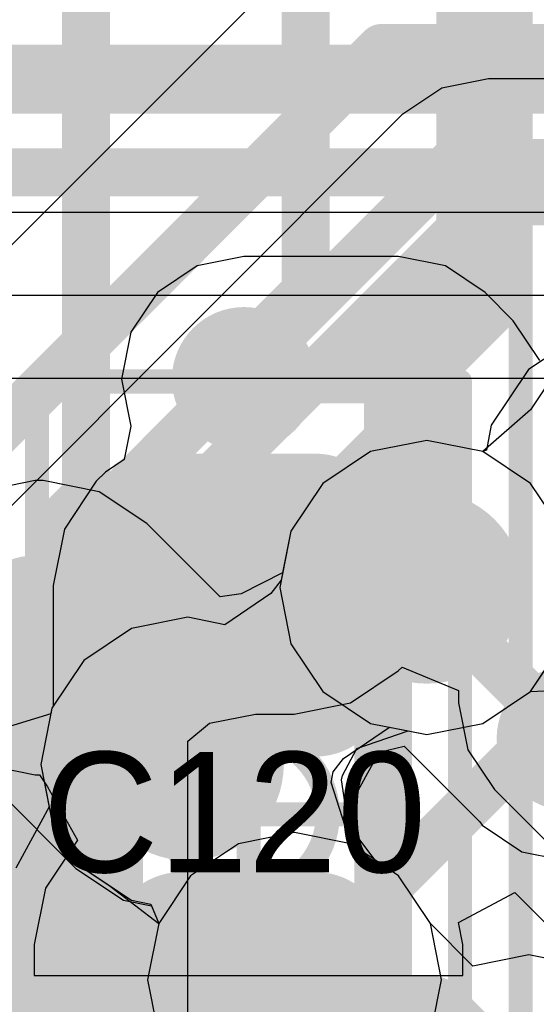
# Model space of a CAD drawing. Header units: millimetres. Extents: x -2 to 68, y -2 to 27.4.
# Tile 430 of 594: x 47.2 to 48.3, y 3.6 to 5.7. Entities that reach past the tile are written whole.
import ezdxf

# ---------------------------------------------------------------- set-up
doc = ezdxf.new("R2010")
doc.units = ezdxf.units.MM
for name, color, linetype in [('BottomLayer', 5, 'Continuous'), ('DrillGuide', 244, 'Continuous'), ('Mechanical13', 56, 'Continuous'), ('Mechanical15', 56, 'Continuous'), ('Mechanical2', 216, 'Continuous'), ('Mechanical6', 56, 'Continuous'), ('MidLayer1', 16, 'Continuous'), ('MidLayer2', 76, 'Continuous'), ('MidLayer3', 90, 'Continuous'), ('MidLayer4', 156, 'Continuous'), ('MidLayer5', 130, 'Continuous'), ('MidLayer6', 216, 'Continuous'), ('MidLayer7', 6, 'Continuous'), ('MidLayer8', 54, 'Continuous'), ('MultiLayer', 9, 'Continuous'), ('TopLayer', 1, 'Continuous'), ('TopPaste', 8, 'Continuous'), ('TopSolder', 216, 'Continuous'), ('ViaHoleLayer', 16, 'Continuous')]:
    doc.layers.add(name, color=color, linetype=linetype)

# ---------------------------------------------------------------- blocks, each defined once
blk = doc.blocks.new('CAP_0402_39')
at = {"layer": 'Mechanical13', "const_width": 0.12}
for points in [[(-0.53, 0.28), (0.53, 0.28)], [(-0.53, 0.28), (-0.53, -0.28)], [(0.53, 0.28), (0.53, -0.28)], [(-0.53, -0.28), (0.53, -0.28)]]:
    blk.add_lwpolyline(points, dxfattribs=at)
at = {"layer": 'Mechanical13', "const_width": 0.06}
for points in [[(-0.56, 0.28, 1), (-0.5, 0.28, 1)], [(-0.56, 0.28, 1), (-0.5, 0.28, 1)], [(0.5, 0.28, 1), (0.56, 0.28, 1)], [(0.5, 0.28, 1), (0.56, 0.28, 1)], [(-0.56, -0.28, 1), (-0.5, -0.28, 1)], [(-0.56, -0.28, 1), (-0.5, -0.28, 1)], [(0.5, -0.28, 1), (0.56, -0.28, 1)], [(0.5, -0.28, 1), (0.56, -0.28, 1)]]:
    blk.add_lwpolyline(points, format="xyb", close=True, dxfattribs=at)
at = {"layer": 'Mechanical15', "const_width": 0.05}
for points in [[(-0.9, 0.44), (0.9, 0.44)], [(-0.9, 0.44), (-0.9, -0.44)], [(0.9, 0.44), (0.9, -0.44)], [(0, 0.22), (0, -0.22)], [(-0.22, 0), (0.22, 0)], [(-0.9, -0.44), (0.9, -0.44)]]:
    blk.add_lwpolyline(points, dxfattribs=at)
at = {"layer": 'Mechanical15'}
for points, const_width in [([(-0.9125, 0.44, 1), (-0.8875, 0.44, 1)], 0.025), ([(-0.9125, 0.44, 1), (-0.8875, 0.44, 1)], 0.025), ([(0.8875, 0.44, 1), (0.9125, 0.44, 1)], 0.025), ([(0.8875, 0.44, 1), (0.9125, 0.44, 1)], 0.025), ([(-0.0125, 0.22, 1), (0.0125, 0.22, 1)], 0.025), ([(0.165, 0, 1), (-0.165, 0, 1)], 0.05), ([(-0.2325, 0, 1), (-0.2075, 0, 1)], 0.025), ([(-0.1775, 0, 1), (-0.1525, 0, 1)], 0.025), ([(0.1525, 0, 1), (0.1775, 0, 1)], 0.025), ([(0.2075, 0, 1), (0.2325, 0, 1)], 0.025), ([(-0.0125, -0.22, 1), (0.0125, -0.22, 1)], 0.025), ([(-0.9125, -0.44, 1), (-0.8875, -0.44, 1)], 0.025), ([(-0.9125, -0.44, 1), (-0.8875, -0.44, 1)], 0.025), ([(0.8875, -0.44, 1), (0.9125, -0.44, 1)], 0.025), ([(0.8875, -0.44, 1), (0.9125, -0.44, 1)], 0.025)]:
    blk.add_lwpolyline(points, format="xyb", close=True, dxfattribs=dict(at, const_width=const_width))
at = {"layer": 'TopLayer', "const_width": 0.1508}
for points in [[(-0.6746, 0.1392, 1), (-0.5238, 0.1392, 1)], [(-0.3462, 0.1392, 1), (-0.1954, 0.1392, 1)], [(0.1954, 0.1392, 1), (0.3462, 0.1392, 1)], [(0.5238, 0.1392, 1), (0.6746, 0.1392, 1)], [(-0.6746, -0.1392, 1), (-0.5238, -0.1392, 1)], [(-0.3462, -0.1392, 1), (-0.1954, -0.1392, 1)], [(0.1954, -0.1392, 1), (0.3462, -0.1392, 1)], [(0.5238, -0.1392, 1), (0.6746, -0.1392, 1)]]:
    blk.add_lwpolyline(points, format="xyb", close=True, dxfattribs=at)
at = {"layer": 'TopLayer'}
for points in [[(-0.2708, 0.29), (-0.5992, 0.29), (-0.2708, -0.29), (-0.5992, -0.29)], [(0.2708, -0.29), (0.5992, -0.29), (0.2708, 0.29), (0.5992, 0.29)], [(-0.12, 0.1392), (-0.75, 0.1392), (-0.12, -0.1392), (-0.75, -0.1392)], [(0.12, -0.1392), (0.75, -0.1392), (0.12, 0.1392), (0.75, 0.1392)]]:
    blk.add_solid(points, dxfattribs=at)
at = {"layer": 'TopPaste', "const_width": 0.1508}
for points in [[(-0.6746, 0.1392, 1), (-0.5238, 0.1392, 1)], [(-0.3462, 0.1392, 1), (-0.1954, 0.1392, 1)], [(0.1954, 0.1392, 1), (0.3462, 0.1392, 1)], [(0.5238, 0.1392, 1), (0.6746, 0.1392, 1)], [(-0.6746, -0.1392, 1), (-0.5238, -0.1392, 1)], [(-0.3462, -0.1392, 1), (-0.1954, -0.1392, 1)], [(0.1954, -0.1392, 1), (0.3462, -0.1392, 1)], [(0.5238, -0.1392, 1), (0.6746, -0.1392, 1)]]:
    blk.add_lwpolyline(points, format="xyb", close=True, dxfattribs=at)
at = {"layer": 'TopPaste'}
for points in [[(-0.2708, 0.29), (-0.5992, 0.29), (-0.2708, -0.29), (-0.5992, -0.29)], [(0.2708, -0.29), (0.5992, -0.29), (0.2708, 0.29), (0.5992, 0.29)], [(-0.12, 0.1392), (-0.75, 0.1392), (-0.12, -0.1392), (-0.75, -0.1392)], [(0.12, -0.1392), (0.75, -0.1392), (0.12, 0.1392), (0.75, 0.1392)]]:
    blk.add_solid(points, dxfattribs=at)
at = {"layer": 'TopSolder', "const_width": 0.1508}
for points in [[(-0.6746, 0.1392, 1), (-0.5238, 0.1392, 1)], [(-0.3462, 0.1392, 1), (-0.1954, 0.1392, 1)], [(0.1954, 0.1392, 1), (0.3462, 0.1392, 1)], [(0.5238, 0.1392, 1), (0.6746, 0.1392, 1)], [(-0.6746, -0.1392, 1), (-0.5238, -0.1392, 1)], [(-0.3462, -0.1392, 1), (-0.1954, -0.1392, 1)], [(0.1954, -0.1392, 1), (0.3462, -0.1392, 1)], [(0.5238, -0.1392, 1), (0.6746, -0.1392, 1)]]:
    blk.add_lwpolyline(points, format="xyb", close=True, dxfattribs=at)
at = {"layer": 'TopSolder'}
for points in [[(-0.2708, 0.29), (-0.5992, 0.29), (-0.2708, -0.29), (-0.5992, -0.29)], [(0.2708, -0.29), (0.5992, -0.29), (0.2708, 0.29), (0.5992, 0.29)], [(-0.12, 0.1392), (-0.75, 0.1392), (-0.12, -0.1392), (-0.75, -0.1392)], [(0.12, -0.1392), (0.75, -0.1392), (0.12, 0.1392), (0.75, 0.1392)]]:
    blk.add_solid(points, dxfattribs=at)
blk = doc.blocks.new('BGA169C50P13X13_700X700X60_B_102')
at = {"layer": 'Mechanical6', "const_width": 0.05}
blk.add_lwpolyline([(3.75, 3.75), (3.75, -3.75)], dxfattribs=at)

msp = doc.modelspace()

# ---------------------------------------------------------------- linework, layer by layer
at = {"layer": 'BottomLayer'}
for p, q in [((47.9106, 4.2384), (48.0098, 4.3047)), ((48.0098, 4.3047), (48.018, 4.3129)), ((48.018, 4.3129), (48.1354, 4.2643)), ((48.1354, 4.2643), (48.1354, 4.2383)), ((47.7935, 4.2151), (47.9106, 4.2384)), ((48.1354, 4.2383), (48.1548, 4.1407)), ((47.6168, 4.1959), (47.7129, 4.2151)), ((47.7129, 4.2151), (47.7935, 4.2151)), ((47.7935, 4.2151), (47.7935, 4.2151)), ((47.5717, 4.1589), (47.6168, 4.1959)), ((47.5717, 2.6508), (47.5717, 4.1589)), ((48.1548, 4.1407), (48.21, 4.058)), ((48.21, 4.058), (48.4201, 3.8479))]:
    msp.add_line(p, q, dxfattribs=at)
for points, const_width in [([(47.36, 4.6693), (47.36, 8.0414)], 0.1), ([(48.1895, 5.7239), (48.6592, 6.1935)], 0.2), ([(47.8175, 5.094), (47.8175, 6.2225)], 0.1), ([(48.1895, 5.1101), (48.1895, 5.7239)], 0.2), ([(48.0389, 4.9595), (48.1895, 5.1101)], 0.2), ([(47.6889, 4.9655), (47.8175, 5.094)], 0.1), ([(48.0389, 4.7664), (48.0389, 4.9595)], 0.2), ([(47.6889, 4.9114), (47.6889, 4.9655)], 0.1), ([(47.7935, 4.521), (48.0389, 4.7664)], 0.2), ([(47.3168, 4.6261), (47.36, 4.6693)], 0.1), ([(47.3168, 2.6508), (47.3168, 4.6261)], 0.1), ([(47.6168, 4.5018), (47.6359, 4.521)], 0.2), ([(47.6359, 4.521), (47.7935, 4.521)], 0.2)]:
    msp.add_lwpolyline(points, dxfattribs=dict(at, const_width=const_width))
for points, const_width in [([(48.1395, 5.7239, 1), (48.2395, 5.7239, 1)], 0.1), ([(48.1395, 5.7239, 1), (48.2395, 5.7239, 1)], 0.1), ([(48.1395, 5.1101, 1), (48.2395, 5.1101, 1)], 0.1), ([(48.1395, 5.1101, 1), (48.2395, 5.1101, 1)], 0.1), ([(47.7925, 5.094, 1), (47.8425, 5.094, 1)], 0.05), ([(47.7925, 5.094, 1), (47.8425, 5.094, 1)], 0.05), ([(47.6139, 4.9114, 1), (47.7639, 4.9114, 1)], 0.15), ([(47.9889, 4.9595, 1), (48.0889, 4.9595, 1)], 0.1), ([(47.9889, 4.9595, 1), (48.0889, 4.9595, 1)], 0.1), ([(47.6639, 4.9655, 1), (47.7139, 4.9655, 1)], 0.05), ([(47.6639, 4.9655, 1), (47.7139, 4.9655, 1)], 0.05), ([(47.6639, 4.9114, 1), (47.7139, 4.9114, 1)], 0.05), ([(47.9889, 4.7664, 1), (48.0889, 4.7664, 1)], 0.1), ([(47.9889, 4.7664, 1), (48.0889, 4.7664, 1)], 0.1), ([(47.335, 4.6693, 1), (47.385, 4.6693, 1)], 0.05), ([(47.335, 4.6693, 1), (47.385, 4.6693, 1)], 0.05), ([(47.2918, 4.6261, 1), (47.3418, 4.6261, 1)], 0.05), ([(47.2918, 4.6261, 1), (47.3418, 4.6261, 1)], 0.05), ([(47.5418, 4.5018, 1), (47.6918, 4.5018, 1)], 0.15), ([(47.5859, 4.521, 1), (47.6859, 4.521, 1)], 0.1), ([(47.5859, 4.521, 1), (47.6859, 4.521, 1)], 0.1), ([(47.7435, 4.521, 1), (47.8435, 4.521, 1)], 0.1), ([(47.7435, 4.521, 1), (47.8435, 4.521, 1)], 0.1), ([(47.5668, 4.5018, 1), (47.6668, 4.5018, 1)], 0.1)]:
    msp.add_lwpolyline(points, format="xyb", close=True, dxfattribs=dict(at, const_width=const_width))
at = {"layer": 'DrillGuide'}
for points, const_width in [([(47.6639, 4.9114, 1), (47.7139, 4.9114, 1)], 0.05), ([(48.0191, 4.4783, 1), (48.1191, 4.4783, 1)], 0.1), ([(47.5918, 4.5018, 1), (47.6418, 4.5018, 1)], 0.05), ([(47.2293, 4.3949, 1), (47.2793, 4.3949, 1)], 0.05), ([(47.5217, 4.1103, 1), (47.6217, 4.1103, 1)], 0.1), ([(47.7442, 3.6626, 1), (47.8442, 3.6626, 1)], 0.1)]:
    msp.add_lwpolyline(points, format="xyb", close=True, dxfattribs=dict(at, const_width=const_width))
at = {"layer": 'MidLayer1'}
for p, q in [((48.3967, 5.0088), (48.281, 4.9314)), ((48.281, 4.9314), (48.2036, 4.8157)), ((48.2036, 4.8157), (48.1933, 4.7638)), ((48.0691, 4.7841), (47.952, 4.7608)), ((48.1861, 4.7608), (48.0691, 4.7841)), ((47.952, 4.7608), (47.8528, 4.6945)), ((48.1933, 4.7638), (48.1861, 4.7608)), ((47.2543, 4.7008), (47.1372, 4.6775)), ((47.2707, 4.7008), (47.2543, 4.7008)), ((47.3877, 4.6775), (47.2707, 4.7008)), ((47.2707, 4.7008), (47.2707, 4.7008)), ((47.8528, 4.6945), (47.7865, 4.5953)), ((47.487, 4.6112), (47.3877, 4.6775)), ((47.6396, 4.4585), (47.487, 4.6112)), ((47.7865, 4.5953), (47.7692, 4.5086)), ((47.7692, 4.5086), (47.6828, 4.4654)), ((47.6828, 4.4654), (47.6396, 4.4585)), ((47.0874, 4.1456), (47.339, 3.894)), ((47.8943, 3.9979), (47.9703, 4.1359)), ((47.9703, 4.1359), (48.0224, 4.1484)), ((48.0224, 4.1484), (48.1797, 3.9912)), ((47.9113, 3.9452), (47.8943, 3.9979)), ((48.1797, 3.9912), (48.1845, 3.9839)), ((48.1845, 3.9839), (48.2672, 3.9287)), ((48.0105, 3.8789), (47.9113, 3.9452)), ((48.2672, 3.9287), (48.3647, 3.9093)), ((47.339, 3.894), (47.4382, 3.8277)), ((48.0768, 3.7796), (48.0105, 3.8789)), ((47.4382, 3.8277), (47.4965, 3.8161)), ((47.4965, 3.8161), (47.5116, 3.7796)), ((47.5116, 3.7796), (47.4884, 3.6626)), ((48.1001, 3.6626), (48.0768, 3.7796)), ((47.4884, 3.6626), (47.5116, 3.5455)), ((48.0768, 3.5455), (48.1001, 3.6626))]:
    msp.add_line(p, q, dxfattribs=at)
for points, const_width in [([(47.9691, 4.4783, 1), (48.1691, 4.4783, 1)], 0.2), ([(47.1793, 4.3949, 1), (47.3293, 4.3949, 1)], 0.15), ([(48.0441, 4.4783, 1), (48.0941, 4.4783, 1)], 0.05), ([(48.0441, 4.4622, 1), (48.0941, 4.4622, 1)], 0.05), ([(48.0441, 4.4622, 1), (48.0941, 4.4622, 1)], 0.05), ([(47.2043, 4.3949, 1), (47.3043, 4.3949, 1)], 0.1), ([(47.2207, 4.3949, 1), (47.3207, 4.3949, 1)], 0.1), ([(47.2207, 4.3949, 1), (47.3207, 4.3949, 1)], 0.1), ([(47.4717, 4.1103, 1), (47.6717, 4.1103, 1)], 0.2), ([(48.2897, 4.1642, 1), (48.4397, 4.1642, 1)], 0.15), ([(47.5053, 4.1103, 1), (47.6053, 4.1103, 1)], 0.1), ([(47.5053, 4.1103, 1), (47.6053, 4.1103, 1)], 0.1), ([(47.5217, 4.1103, 1), (47.6217, 4.1103, 1)], 0.1), ([(47.6942, 3.6626, 1), (47.8942, 3.6626, 1)], 0.2)]:
    msp.add_lwpolyline(points, format="xyb", close=True, dxfattribs=dict(at, const_width=const_width))
for points, const_width in [([(48.0691, 4.4622), (48.0691, 4.4783)], 0.1), ([(48.0691, 4.4622), (48.3647, 4.1666)], 0.1), ([(47.2543, 4.3949), (47.2707, 4.3949)], 0.2), ([(47.2707, 4.3949), (47.5553, 4.1103)], 0.2), ([(47.5553, 4.1103), (47.5717, 4.1103)], 0.2)]:
    msp.add_lwpolyline(points, dxfattribs=dict(at, const_width=const_width))
at = {"layer": 'MidLayer2'}
for p, q in [((41.6399, 5.2584), (49.2721, 5.2584)), ((48.317, 4.8954), (48.285, 4.8475)), ((48.285, 4.8475), (48.1861, 4.7608)), ((48.0691, 4.7841), (47.952, 4.7608)), ((48.1861, 4.7608), (48.0691, 4.7841)), ((47.952, 4.7608), (47.8528, 4.6945)), ((47.8528, 4.6945), (47.7865, 4.5953)), ((47.7865, 4.5953), (47.7663, 4.4938)), ((47.7663, 4.4938), (47.7446, 4.4657)), ((47.7446, 4.4657), (47.6491, 4.4008)), ((47.5717, 4.4162), (47.4546, 4.3929)), ((47.6491, 4.4008), (47.5717, 4.4162)), ((47.4546, 4.3929), (47.3554, 4.3266)), ((47.3554, 4.3266), (47.2891, 4.2274)), ((48.2853, 4.262), (48.3173, 4.3098)), ((48.1861, 4.1957), (48.2853, 4.262)), ((47.2891, 4.2274), (47.2658, 4.1103)), ((47.8961, 4.1229), (47.9916, 4.1878)), ((47.9916, 4.1878), (48.0691, 4.1724)), ((48.0691, 4.1724), (48.1861, 4.1957)), ((47.8744, 4.0947), (47.8961, 4.1229)), ((47.2658, 4.1103), (47.2834, 4.0219)), ((47.8701, 4.0727), (47.8744, 4.0947)), ((47.9113, 3.9452), (47.8701, 4.0727)), ((47.2834, 4.0219), (47.2137, 3.8949)), ((48.0105, 3.8789), (47.9113, 3.9452)), ((48.0768, 3.7796), (48.0105, 3.8789)), ((48.1001, 3.6626), (48.0768, 3.7796)), ((48.0768, 3.5455), (48.1001, 3.6626))]:
    msp.add_line(p, q, dxfattribs=at)
at = {"layer": 'MidLayer2', "const_width": 0.1}
for points in [[(41.6399, 5.5133), (56.4033, 5.5133)], [(47.7716, 3.64), (47.7942, 3.6626)], [(43.0244, 3.64), (47.7716, 3.64)]]:
    msp.add_lwpolyline(points, dxfattribs=at)
at = {"layer": 'MidLayer2'}
for points, const_width in [([(47.9691, 4.4783, 1), (48.1691, 4.4783, 1)], 0.2), ([(47.4717, 4.1103, 1), (47.6717, 4.1103, 1)], 0.2), ([(47.6942, 3.6626, 1), (47.8942, 3.6626, 1)], 0.2), ([(47.7692, 3.6626, 1), (47.8192, 3.6626, 1)], 0.05), ([(47.7466, 3.64, 1), (47.7966, 3.64, 1)], 0.05), ([(47.7466, 3.64, 1), (47.7966, 3.64, 1)], 0.05)]:
    msp.add_lwpolyline(points, format="xyb", close=True, dxfattribs=dict(at, const_width=const_width))
at = {"layer": 'MidLayer3'}
for p, q in [((41.9671, 5.0864), (48.3921, 5.0864)), ((48.317, 4.8954), (48.285, 4.8475)), ((48.285, 4.8475), (48.1861, 4.7608)), ((48.0691, 4.7841), (47.952, 4.7608)), ((48.1861, 4.7608), (48.0691, 4.7841)), ((47.952, 4.7608), (47.8528, 4.6945)), ((47.8528, 4.6945), (47.7865, 4.5953)), ((47.7865, 4.5953), (47.7663, 4.4938)), ((47.7663, 4.4938), (47.7446, 4.4657)), ((47.7446, 4.4657), (47.6491, 4.4008)), ((47.5717, 4.4162), (47.4546, 4.3929)), ((47.6491, 4.4008), (47.5717, 4.4162)), ((47.4546, 4.3929), (47.3554, 4.3266)), ((47.3554, 4.3266), (47.2891, 4.2274)), ((48.2853, 4.262), (48.3173, 4.3098)), ((48.1861, 4.1957), (48.2853, 4.262)), ((47.2891, 4.2274), (47.2867, 4.2153)), ((47.2867, 4.2153), (47.1489, 4.1735)), ((47.8961, 4.1229), (47.9916, 4.1878)), ((47.9916, 4.1878), (48.0691, 4.1724)), ((48.0691, 4.1724), (48.1861, 4.1957)), ((47.8744, 4.0947), (47.8961, 4.1229)), ((47.8701, 4.0727), (47.8744, 4.0947)), ((47.9113, 3.9452), (47.8701, 4.0727)), ((48.0105, 3.8789), (47.9113, 3.9452)), ((48.0768, 3.7796), (48.0105, 3.8789)), ((48.1001, 3.6626), (48.0768, 3.7796)), ((48.0768, 3.5455), (48.1001, 3.6626))]:
    msp.add_line(p, q, dxfattribs=at)
at = {"layer": 'MidLayer3', "const_width": 0.1}
for points in [[(42.091, 5.5567), (56.1107, 5.5567)], [(41.9671, 5.3413), (56.2347, 5.3413)], [(46.4397, 4.5221), (47.9619, 3)]]:
    msp.add_lwpolyline(points, dxfattribs=at)
at = {"layer": 'MidLayer3', "const_width": 0.2}
for points in [[(47.9691, 4.4783, 1), (48.1691, 4.4783, 1)], [(47.4717, 4.1103, 1), (47.6717, 4.1103, 1)], [(47.6942, 3.6626, 1), (47.8942, 3.6626, 1)]]:
    msp.add_lwpolyline(points, format="xyb", close=True, dxfattribs=at)
at = {"layer": 'MidLayer4'}
for p, q in [((47.6889, 5.1662), (47.5914, 5.1468)), ((48.0105, 5.1662), (47.6889, 5.1662)), ((48.108, 5.1468), (48.0105, 5.1662)), ((47.5914, 5.1468), (47.5087, 5.0916)), ((48.1907, 5.0916), (48.108, 5.1468)), ((47.5087, 5.0916), (47.4534, 5.0089)), ((48.2493, 5.033), (48.1907, 5.0916)), ((48.3046, 4.9503), (48.2493, 5.033)), ((47.4534, 5.0089), (47.434, 4.9114)), ((47.434, 4.9114), (47.4534, 4.8138)), ((47.4534, 4.8138), (47.4396, 4.7443)), ((47.4396, 4.7443), (47.4005, 4.7181)), ((47.4005, 4.7181), (47.3814, 4.699)), ((47.3814, 4.699), (47.315, 4.5997)), ((47.315, 4.5997), (47.2918, 4.4827)), ((47.2918, 4.4827), (47.2918, 4.4827)), ((47.2918, 4.4827), (47.2918, 4.2314)), ((48.1861, 4.1957), (48.2853, 4.262)), ((48.2853, 4.262), (48.4061, 4.2672)), ((47.2891, 4.2274), (47.2658, 4.1103)), ((47.2918, 4.2314), (47.2891, 4.2274)), ((47.9238, 4.1433), (48.0305, 4.18)), ((48.0305, 4.18), (48.0691, 4.1724)), ((48.0691, 4.1724), (48.1861, 4.1957)), ((47.8938, 4.0876), (47.9238, 4.1433)), ((47.2658, 4.1103), (47.2891, 3.9933)), ((47.892, 4.0785), (47.8938, 4.0876)), ((47.9054, 3.9858), (47.892, 4.0785)), ((47.2891, 3.9933), (47.3554, 3.894)), ((47.9612, 3.9118), (47.9054, 3.9858)), ((48.0105, 3.8789), (47.9612, 3.9118)), ((47.3554, 3.894), (47.4107, 3.8571)), ((48.0768, 3.7796), (48.0105, 3.8789)), ((47.4107, 3.8571), (47.5116, 3.7796)), ((47.5116, 3.7796), (47.4884, 3.6626)), ((48.1001, 3.6626), (48.0768, 3.7796)), ((47.4884, 3.6626), (47.5116, 3.5455)), ((48.0768, 3.5455), (48.1001, 3.6626))]:
    msp.add_line(p, q, dxfattribs=at)
for points, const_width in [([(47.6139, 4.9114, 1), (47.7639, 4.9114, 1)], 0.15), ([(47.6639, 4.9114, 1), (47.7139, 4.9114, 1)], 0.05), ([(47.9855, 4.9114, 1), (48.0355, 4.9114, 1)], 0.05), ([(47.9855, 4.9114, 1), (48.0355, 4.9114, 1)], 0.05), ([(48.0441, 4.8528, 1), (48.0941, 4.8528, 1)], 0.05), ([(48.0441, 4.8528, 1), (48.0941, 4.8528, 1)], 0.05), ([(47.9691, 4.4783, 1), (48.1691, 4.4783, 1)], 0.2), ([(47.5418, 4.5018, 1), (47.6918, 4.5018, 1)], 0.15), ([(47.5668, 4.5018, 1), (47.6668, 4.5018, 1)], 0.1), ([(47.5476, 4.4827, 1), (47.6476, 4.4827, 1)], 0.1), ([(47.5476, 4.4827, 1), (47.6476, 4.4827, 1)], 0.1), ([(48.0441, 4.4783, 1), (48.0941, 4.4783, 1)], 0.05), ([(47.4717, 4.1103, 1), (47.6717, 4.1103, 1)], 0.2), ([(47.5476, 4.1363, 1), (47.6476, 4.1363, 1)], 0.1), ([(47.5476, 4.1363, 1), (47.6476, 4.1363, 1)], 0.1), ([(47.5217, 4.1103, 1), (47.6217, 4.1103, 1)], 0.1), ([(47.6942, 3.6626, 1), (47.8942, 3.6626, 1)], 0.2)]:
    msp.add_lwpolyline(points, format="xyb", close=True, dxfattribs=dict(at, const_width=const_width))
for points, const_width in [([(47.6889, 4.9114), (48.0105, 4.9114)], 0.1), ([(48.0105, 4.9114), (48.0691, 4.8528)], 0.1), ([(48.0691, 4.4783), (48.0691, 4.8528)], 0.1), ([(47.5976, 4.4827), (47.6168, 4.5018)], 0.2), ([(47.5976, 4.1363), (47.5976, 4.4827)], 0.2), ([(47.5717, 4.1103), (47.5976, 4.1363)], 0.2)]:
    msp.add_lwpolyline(points, dxfattribs=dict(at, const_width=const_width))
at = {"layer": 'MidLayer5'}
msp.add_line((47.7948, 5.7802), (46.6655, 4.651), dxfattribs=at)
at = {"layer": 'MidLayer5', "const_width": 0.1}
for points in [[(46.8458, 4.4708), (47.975, 5.6)], [(47.975, 5.6), (49.5633, 5.6)], [(47.1958, 4.4348), (48.1221, 5.3611)], [(48.1221, 5.3611), (49.7514, 5.3611)], [(47.1958, 2.6544), (47.1958, 4.4348)]]:
    msp.add_lwpolyline(points, dxfattribs=at)
at = {"layer": 'MidLayer5'}
for points, const_width in [([(47.95, 5.6, 1), (48, 5.6, 1)], 0.05), ([(47.95, 5.6, 1), (48, 5.6, 1)], 0.05), ([(48.0971, 5.3611, 1), (48.1471, 5.3611, 1)], 0.05), ([(48.0971, 5.3611, 1), (48.1471, 5.3611, 1)], 0.05), ([(47.9691, 4.4783, 1), (48.1691, 4.4783, 1)], 0.2), ([(47.1708, 4.4348, 1), (47.2208, 4.4348, 1)], 0.05), ([(47.1708, 4.4348, 1), (47.2208, 4.4348, 1)], 0.05), ([(47.4717, 4.1103, 1), (47.6717, 4.1103, 1)], 0.2), ([(47.6942, 3.6626, 1), (47.8942, 3.6626, 1)], 0.2)]:
    msp.add_lwpolyline(points, format="xyb", close=True, dxfattribs=dict(at, const_width=const_width))
at = {"layer": 'MidLayer6'}
for p, q in [((48.1978, 5.5359), (48.1003, 5.5165)), ((48.9162, 5.5359), (48.1978, 5.5359)), ((48.1003, 5.5165), (48.0176, 5.4613)), ((48.0176, 5.4613), (46.4679, 3.9116))]:
    msp.add_line(p, q, dxfattribs=at)
at = {"layer": 'MidLayer6', "const_width": 0.1}
for points in [[(46.5734, 3.6567), (48.1978, 5.281)], [(48.1978, 5.281), (49.1138, 5.281)], [(47.7942, 3.6626), (48.4607, 4.3291)]]:
    msp.add_lwpolyline(points, dxfattribs=at)
at = {"layer": 'MidLayer6'}
for points, const_width in [([(48.1728, 5.281, 1), (48.2228, 5.281, 1)], 0.05), ([(48.1728, 5.281, 1), (48.2228, 5.281, 1)], 0.05), ([(47.9691, 4.4783, 1), (48.1691, 4.4783, 1)], 0.2), ([(47.4717, 4.1103, 1), (47.6717, 4.1103, 1)], 0.2), ([(47.6942, 3.6626, 1), (47.8942, 3.6626, 1)], 0.2), ([(47.7692, 3.6626, 1), (47.8192, 3.6626, 1)], 0.05)]:
    msp.add_lwpolyline(points, format="xyb", close=True, dxfattribs=dict(at, const_width=const_width))
at = {"layer": 'MidLayer7'}
for p, q in [((48.0691, 4.7841), (47.952, 4.7608)), ((48.1861, 4.7608), (48.0691, 4.7841)), ((47.952, 4.7608), (47.8528, 4.6945)), ((48.2853, 4.6945), (48.1861, 4.7608)), ((47.8528, 4.6945), (47.7865, 4.5953)), ((48.3517, 4.5953), (48.2853, 4.6945)), ((47.7865, 4.5953), (47.7663, 4.4938)), ((47.7663, 4.4938), (47.7446, 4.4657)), ((47.7446, 4.4657), (47.6491, 4.4008)), ((47.5717, 4.4162), (47.4546, 4.3929)), ((47.6491, 4.4008), (47.5717, 4.4162)), ((47.4546, 4.3929), (47.3554, 4.3266)), ((48.2853, 4.262), (48.3517, 4.3612)), ((47.3554, 4.3266), (47.2891, 4.2274)), ((48.1861, 4.1957), (48.2853, 4.262)), ((47.2891, 4.2274), (47.2658, 4.1103)), ((47.8961, 4.1229), (47.9916, 4.1878)), ((47.9916, 4.1878), (48.0691, 4.1724)), ((48.0691, 4.1724), (48.1861, 4.1957)), ((47.8744, 4.0947), (47.8961, 4.1229)), ((47.2658, 4.1103), (47.2891, 3.9933)), ((47.8701, 4.0727), (47.8744, 4.0947)), ((47.9113, 3.9452), (47.8701, 4.0727)), ((47.2891, 3.9933), (47.3554, 3.894)), ((48.0105, 3.8789), (47.9113, 3.9452)), ((47.3554, 3.894), (47.4546, 3.8277)), ((48.0768, 3.7796), (48.0105, 3.8789)), ((47.4546, 3.8277), (47.495, 3.8197)), ((47.495, 3.8197), (47.5116, 3.7796)), ((47.5116, 3.7796), (47.4884, 3.6626)), ((48.165, 3.6911), (48.0768, 3.7796)), ((48.282, 3.7143), (48.165, 3.6911)), ((48.3991, 3.6911), (48.282, 3.7143)), ((47.4884, 3.6626), (47.5116, 3.5455))]:
    msp.add_line(p, q, dxfattribs=at)
at = {"layer": 'MidLayer7', "const_width": 0.2}
for points in [[(47.9691, 4.4783, 1), (48.1691, 4.4783, 1)], [(47.4717, 4.1103, 1), (47.6717, 4.1103, 1)], [(47.6942, 3.6626, 1), (47.8942, 3.6626, 1)]]:
    msp.add_lwpolyline(points, format="xyb", close=True, dxfattribs=at)
at = {"layer": 'MidLayer8'}
for p, q in [((48.317, 4.8954), (48.285, 4.8475)), ((48.285, 4.8475), (48.1861, 4.7608)), ((48.0691, 4.7841), (47.952, 4.7608)), ((48.1861, 4.7608), (48.0691, 4.7841)), ((47.952, 4.7608), (47.8528, 4.6945)), ((47.8528, 4.6945), (47.7865, 4.5953)), ((47.7865, 4.5953), (47.7632, 4.4783)), ((47.7632, 4.4783), (47.7865, 4.3612)), ((47.7865, 4.3612), (47.8528, 4.262)), ((48.2853, 4.262), (48.3517, 4.3612)), ((47.8528, 4.262), (47.952, 4.1957)), ((48.1861, 4.1957), (48.2853, 4.262)), ((47.952, 4.1957), (48.0691, 4.1724)), ((48.0691, 4.1724), (48.1861, 4.1957)), ((47.7942, 3.9685), (47.6772, 3.9452)), ((47.9113, 3.9452), (47.7942, 3.9685)), ((47.6772, 3.9452), (47.5779, 3.8789)), ((48.0105, 3.8789), (47.9113, 3.9452)), ((47.5779, 3.8789), (47.5116, 3.7796)), ((48.0768, 3.7796), (48.0105, 3.8789)), ((47.5116, 3.7796), (47.4884, 3.6626)), ((48.165, 3.6911), (48.0768, 3.7796)), ((48.282, 3.7143), (48.165, 3.6911)), ((48.3991, 3.6911), (48.282, 3.7143)), ((47.4884, 3.6626), (47.5116, 3.5455))]:
    msp.add_line(p, q, dxfattribs=at)
at = {"layer": 'MidLayer8', "const_width": 0.2}
for points in [[(47.9691, 4.4783, 1), (48.1691, 4.4783, 1)], [(47.4717, 4.1103, 1), (47.6717, 4.1103, 1)], [(47.6942, 3.6626, 1), (47.8942, 3.6626, 1)]]:
    msp.add_lwpolyline(points, format="xyb", close=True, dxfattribs=at)
at = {"layer": 'MultiLayer'}
for points, const_width in [([(47.6139, 4.9114, 1), (47.7639, 4.9114, 1)], 0.15), ([(47.9691, 4.4783, 1), (48.1691, 4.4783, 1)], 0.2), ([(47.5418, 4.5018, 1), (47.6918, 4.5018, 1)], 0.15), ([(47.1793, 4.3949, 1), (47.3293, 4.3949, 1)], 0.15), ([(47.4717, 4.1103, 1), (47.6717, 4.1103, 1)], 0.2), ([(48.2897, 4.1642, 1), (48.4397, 4.1642, 1)], 0.15), ([(47.6942, 3.6626, 1), (47.8942, 3.6626, 1)], 0.2)]:
    msp.add_lwpolyline(points, format="xyb", close=True, dxfattribs=dict(at, const_width=const_width))
at = {"layer": 'TopLayer'}
for p, q in [((41.5765, 4.9138), (53.8765, 4.9138)), ((47.1372, 4.1123), (47.2543, 4.089)), ((47.2543, 4.089), (47.2632, 4.089)), ((47.2632, 4.089), (47.2801, 4.0637)), ((47.2801, 4.0637), (47.3424, 3.9526)), ((47.3424, 3.9526), (47.2759, 3.8531)), ((47.2759, 3.8531), (47.2525, 3.7358)), ((48.1352, 3.7815), (48.2523, 3.844)), ((48.2523, 3.844), (48.436, 3.6603)), ((48.1443, 3.7358), (48.1352, 3.7815)), ((47.2525, 3.7358), (47.2525, 3.6716)), ((48.1443, 3.6716), (48.1443, 3.7358)), ((47.2525, 3.6716), (47.6984, 3.6716)), ((47.6984, 3.6716), (48.1443, 3.6716))]:
    msp.add_line(p, q, dxfattribs=at)
for points, const_width in [([(47.1793, 4.3949, 1), (47.3293, 4.3949, 1)], 0.15), ([(47.278, 4.4416, 1), (47.378, 4.4416, 1)], 0.1), ([(47.278, 4.4416, 1), (47.378, 4.4416, 1)], 0.1), ([(47.6484, 4.4416, 1), (47.7484, 4.4416, 1)], 0.1), ([(47.2043, 4.3949, 1), (47.3043, 4.3949, 1)], 0.1), ([(47.2313, 4.3949, 1), (47.3313, 4.3949, 1)], 0.1), ([(47.2313, 4.3949, 1), (47.3313, 4.3949, 1)], 0.1), ([(48.2897, 4.1642, 1), (48.4397, 4.1642, 1)], 0.15), ([(48.3147, 4.1642, 1), (48.4147, 4.1642, 1)], 0.1), ([(47.6484, 3.5716, 1), (47.7484, 3.5716, 1)], 0.1), ([(48.0225, 3.5716, 1), (48.1225, 3.5716, 1)], 0.1), ([(48.0225, 3.5716, 1), (48.1225, 3.5716, 1)], 0.1)]:
    msp.add_lwpolyline(points, format="xyb", close=True, dxfattribs=dict(at, const_width=const_width))
at = {"layer": 'TopLayer', "const_width": 0.2}
for points in [[(47.2813, 4.3949), (47.328, 4.4416)], [(47.328, 4.4416), (47.6984, 4.4416)], [(47.2543, 4.3949), (47.2813, 4.3949)], [(48.3647, 4.1642), (48.7419, 3.787)], [(47.6984, 3.5716), (48.0725, 3.5716)], [(48.0725, 3.5716), (48.2355, 3.4085)]]:
    msp.add_lwpolyline(points, dxfattribs=at)
at = {"layer": 'ViaHoleLayer'}
for points, const_width in [([(47.6639, 4.9114, 1), (47.7139, 4.9114, 1)], 0.05), ([(48.0191, 4.4783, 1), (48.1191, 4.4783, 1)], 0.1), ([(47.5918, 4.5018, 1), (47.6418, 4.5018, 1)], 0.05), ([(47.2293, 4.3949, 1), (47.2793, 4.3949, 1)], 0.05), ([(47.5217, 4.1103, 1), (47.6217, 4.1103, 1)], 0.1), ([(47.7442, 3.6626, 1), (47.8442, 3.6626, 1)], 0.1)]:
    msp.add_lwpolyline(points, format="xyb", close=True, dxfattribs=dict(at, const_width=const_width))

# ---------------------------------------------------------------- block references
for name, p, rotation in [('BGA169C50P13X13_700X700X60_B_102', (52.015, 4.225), 180), ('CAP_0402_39', (47.6984, 4.0066), 90)]:
    msp.add_blockref(name, p, dxfattribs=dict(rotation=rotation))

# ---------------------------------------------------------------- texts
at = {"layer": 'Mechanical2'}
msp.add_text('C120', height=0.25, dxfattribs=at).set_placement((47.2694, 3.8862))

doc.saveas('drawing.dxf')
